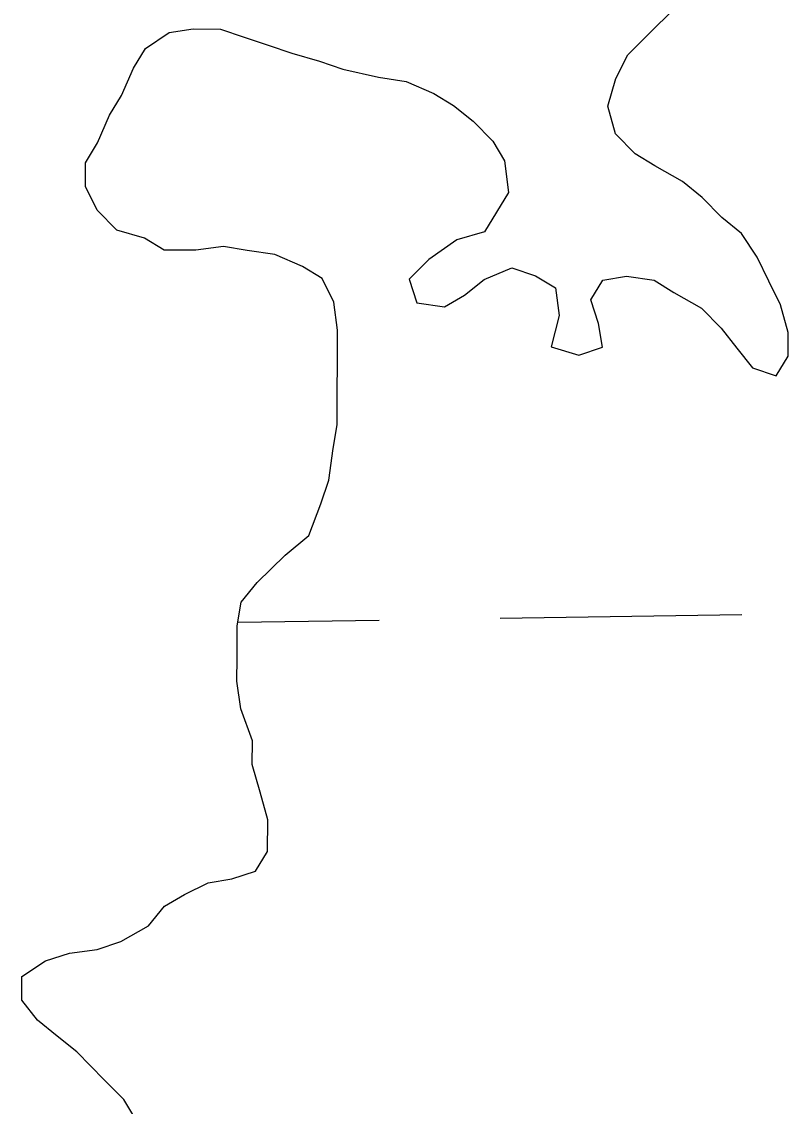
# Model space of a CAD drawing. Extents: x 3823584 to 3861785, y 301729 to 327625.
# Drawn here: x 3858888.1 to 3858989.5, y 322004.2 to 322147.7 of the extents above; entities that cross this region are included whole.
import ezdxf

# ---------------------------------------------------------------- set-up
doc = ezdxf.new("R2010")
doc.units = 0
doc.layers.add('V-TOPO-SHOR', color=7, linetype='Continuous')
doc.layers.add('V-WETL-SWMP', color=7, linetype='Continuous')

msp = doc.modelspace()

# ---------------------------------------------------------------- linework, layer by layer
at = {"layer": 'V-TOPO-SHOR'}
for points in [[(3858919.59, 322045.75), (3858918.56, 322049.41), (3858918.58, 322052.55), (3858917.03, 322056.75), (3858916.53, 322060.41), (3858916.55, 322063.55), (3858916.57, 322067.73), (3858917.11, 322070.87), (3858919.22, 322073.48), (3858922.9, 322077.12), (3858926.05, 322079.72), (3858927.64, 322083.89), (3858928.71, 322087.03), (3858929.25, 322091.21), (3858929.79, 322094.35), (3858929.81, 322098.53), (3858929.84, 322102.72), (3858929.86, 322106.9), (3858929.36, 322110.57), (3858927.8, 322113.71), (3858925.2, 322115.3), (3858921.54, 322116.89), (3858917.88, 322117.43), (3858914.75, 322117.97), (3858911.08, 322117.47), (3858906.9, 322117.49), (3858904.29, 322119.07), (3858900.63, 322120.14), (3858898.03, 322122.77), (3858896.48, 322125.91), (3858896.5, 322129.05), (3858898.08, 322131.66), (3858899.67, 322135.32), (3858901.25, 322137.92), (3858902.84, 322141.58), (3858904.43, 322144.18), (3858907.58, 322146.26), (3858910.72, 322146.77), (3858914.38, 322146.74), (3858917.51, 322145.68), (3858920.65, 322144.62), (3858923.78, 322143.56), (3858927.44, 322142.49), (3858930.57, 322141.43), (3858935.27, 322140.35), (3858938.93, 322139.81), (3858942.58, 322138.22), (3858945.19, 322136.64), (3858947.8, 322134.53), (3858950.4, 322131.9), (3858951.95, 322129.28), (3858952.46, 322125.09), (3858950.87, 322122.48), (3858949.29, 322119.88), (3858945.62, 322118.85), (3858941.94, 322116.25), (3858939.31, 322113.65), (3858940.34, 322110.51), (3858944, 322109.96), (3858946.63, 322111.52), (3858949.25, 322113.6), (3858952.93, 322115.15), (3858956.06, 322114.08), (3858958.67, 322112.5), (3858959.17, 322108.84), (3858958.1, 322104.66), (3858961.76, 322103.59), (3858964.9, 322104.62), (3858964.39, 322107.76), (3858963.37, 322110.91), (3858964.95, 322113.51), (3858968.09, 322114.02), (3858971.75, 322113.48), (3858974.36, 322111.89), (3858978.01, 322109.78), (3858980.61, 322107.15), (3858982.69, 322104.52), (3858984.77, 322101.9), (3858987.9, 322100.83), (3858989.48, 322103.44), (3858989.5, 322106.58), (3858988.47, 322110.25), (3858986.92, 322113.39), (3858985.37, 322116.54), (3858983.29, 322119.69), (3858980.69, 322121.8), (3858978.09, 322124.43), (3858975.48, 322126.54), (3858971.83, 322128.65), (3858969.23, 322130.23), (3858966.62, 322132.86), (3858965.6, 322136.53), (3858966.66, 322140.18), (3858968.25, 322143.32), (3858971.4, 322146.44), (3858974.03, 322149.04)], [(3858903.14, 322002.41), (3858901.58, 322005.04), (3858898.98, 322007.66), (3858895.34, 322011.35), (3858892.73, 322013.45), (3858890.13, 322015.56), (3858888.05, 322018.19), (3858888.07, 322021.33), (3858891.22, 322023.4), (3858894.36, 322024.43), (3858898.03, 322024.93), (3858901.17, 322025.96), (3858904.85, 322028.04), (3858906.95, 322030.64), (3858909.58, 322032.2), (3858912.73, 322033.75), (3858915.87, 322034.26), (3858919.01, 322035.29), (3858920.6, 322037.89), (3858920.62, 322042.08), (3858919.59, 322045.75)]]:
    msp.add_lwpolyline(points, dxfattribs=at)
at = {"layer": 'V-WETL-SWMP'}
for p, q in [((3858971.4, 322146.44), (3858974.03, 322149.04)), ((3858904.43, 322144.18), (3858907.58, 322146.26)), ((3858907.58, 322146.26), (3858910.72, 322146.77)), ((3858910.72, 322146.77), (3858914.38, 322146.74)), ((3858914.38, 322146.74), (3858917.51, 322145.68)), ((3858968.25, 322143.32), (3858971.4, 322146.44)), ((3858917.51, 322145.68), (3858920.65, 322144.62)), ((3858920.65, 322144.62), (3858923.78, 322143.56)), ((3858902.84, 322141.58), (3858904.43, 322144.18)), ((3858923.78, 322143.56), (3858927.44, 322142.49)), ((3858966.66, 322140.18), (3858968.25, 322143.32)), ((3858901.25, 322137.92), (3858902.84, 322141.58)), ((3858927.44, 322142.49), (3858930.57, 322141.43)), ((3858930.57, 322141.43), (3858935.27, 322140.35)), ((3858935.27, 322140.35), (3858938.93, 322139.81)), ((3858965.6, 322136.53), (3858966.66, 322140.18)), ((3858938.93, 322139.81), (3858942.58, 322138.22)), ((3858899.67, 322135.32), (3858901.25, 322137.92)), ((3858942.58, 322138.22), (3858945.19, 322136.64)), ((3858945.19, 322136.64), (3858947.8, 322134.53)), ((3858966.62, 322132.86), (3858965.6, 322136.53)), ((3858898.08, 322131.66), (3858899.67, 322135.32)), ((3858947.8, 322134.53), (3858950.4, 322131.9)), ((3858896.5, 322129.05), (3858898.08, 322131.66)), ((3858950.4, 322131.9), (3858951.95, 322129.28)), ((3858969.22, 322130.23), (3858966.62, 322132.86)), ((3858971.83, 322128.65), (3858969.22, 322130.23)), ((3858896.48, 322125.91), (3858896.5, 322129.05)), ((3858951.95, 322129.28), (3858952.46, 322125.09)), ((3858975.48, 322126.54), (3858971.83, 322128.65)), ((3858898.03, 322122.77), (3858896.48, 322125.91)), ((3858978.09, 322124.43), (3858975.48, 322126.54)), ((3858952.46, 322125.09), (3858950.87, 322122.48)), ((3858980.69, 322121.8), (3858978.09, 322124.43)), ((3858900.63, 322120.14), (3858898.03, 322122.77)), ((3858950.87, 322122.48), (3858949.29, 322119.88)), ((3858983.29, 322119.69), (3858980.69, 322121.8)), ((3858904.29, 322119.07), (3858900.63, 322120.14)), ((3858906.9, 322117.49), (3858904.29, 322119.07)), ((3858945.62, 322118.85), (3858941.94, 322116.25)), ((3858949.29, 322119.88), (3858945.62, 322118.85)), ((3858985.37, 322116.54), (3858983.29, 322119.69)), ((3858911.08, 322117.47), (3858906.9, 322117.49)), ((3858914.75, 322117.97), (3858911.08, 322117.47)), ((3858917.88, 322117.43), (3858914.75, 322117.97)), ((3858921.54, 322116.89), (3858917.88, 322117.43)), ((3858925.2, 322115.3), (3858921.54, 322116.89)), ((3858941.94, 322116.25), (3858939.31, 322113.65)), ((3858986.92, 322113.39), (3858985.37, 322116.54)), ((3858927.8, 322113.71), (3858925.2, 322115.3)), ((3858949.25, 322113.6), (3858952.92, 322115.15)), ((3858952.92, 322115.15), (3858956.06, 322114.08)), ((3858929.36, 322110.57), (3858927.8, 322113.71)), ((3858939.31, 322113.65), (3858940.34, 322110.51)), ((3858946.63, 322111.52), (3858949.25, 322113.6)), ((3858956.06, 322114.08), (3858958.67, 322112.5)), ((3858963.37, 322110.91), (3858964.95, 322113.51)), ((3858964.95, 322113.51), (3858968.09, 322114.02)), ((3858968.09, 322114.02), (3858971.75, 322113.48)), ((3858971.75, 322113.48), (3858974.36, 322111.89)), ((3858988.47, 322110.25), (3858986.92, 322113.39)), ((3858944, 322109.96), (3858946.63, 322111.52)), ((3858958.67, 322112.5), (3858959.17, 322108.84)), ((3858974.36, 322111.89), (3858978.01, 322109.78)), ((3858929.86, 322106.9), (3858929.36, 322110.57)), ((3858940.34, 322110.51), (3858944, 322109.96)), ((3858964.39, 322107.76), (3858963.37, 322110.91)), ((3858989.5, 322106.58), (3858988.47, 322110.25)), ((3858959.17, 322108.84), (3858958.1, 322104.66)), ((3858978.01, 322109.78), (3858980.61, 322107.15)), ((3858964.9, 322104.62), (3858964.39, 322107.76)), ((3858980.61, 322107.15), (3858982.69, 322104.52)), ((3858929.84, 322102.72), (3858929.86, 322106.9)), ((3858989.48, 322103.44), (3858989.5, 322106.58)), ((3858958.1, 322104.66), (3858961.76, 322103.59)), ((3858961.76, 322103.59), (3858964.9, 322104.62)), ((3858982.69, 322104.52), (3858984.77, 322101.9)), ((3858987.9, 322100.83), (3858989.48, 322103.44)), ((3858929.81, 322098.53), (3858929.84, 322102.72)), ((3858984.77, 322101.9), (3858987.9, 322100.83)), ((3858929.79, 322094.35), (3858929.81, 322098.53)), ((3858929.25, 322091.21), (3858929.79, 322094.35)), ((3858928.71, 322087.03), (3858929.25, 322091.21)), ((3858927.64, 322083.89), (3858928.71, 322087.03)), ((3858926.05, 322079.72), (3858927.64, 322083.89)), ((3858922.9, 322077.12), (3858926.05, 322079.72)), ((3858919.22, 322073.48), (3858922.9, 322077.12)), ((3858917.11, 322070.87), (3858919.22, 322073.48)), ((3858916.57, 322067.73), (3858917.11, 322070.87)), ((3858916.65, 322068.22), (3858935.37, 322068.5)), ((3858951.37, 322068.75), (3858983.36, 322069.24)), ((3858916.55, 322063.55), (3858916.57, 322067.73)), ((3858916.53, 322060.41), (3858916.55, 322063.55)), ((3858917.03, 322056.75), (3858916.53, 322060.41)), ((3858918.58, 322052.55), (3858917.03, 322056.75)), ((3858918.56, 322049.41), (3858918.58, 322052.55)), ((3858919.59, 322045.74), (3858918.56, 322049.41)), ((3858920.62, 322042.08), (3858919.59, 322045.74)), ((3858920.59, 322037.89), (3858920.62, 322042.08)), ((3858919.01, 322035.29), (3858920.59, 322037.89)), ((3858912.72, 322033.75), (3858915.87, 322034.26)), ((3858915.87, 322034.26), (3858919.01, 322035.29)), ((3858909.58, 322032.2), (3858912.72, 322033.75)), ((3858906.95, 322030.64), (3858909.58, 322032.2)), ((3858904.85, 322028.04), (3858906.95, 322030.64)), ((3858901.17, 322025.96), (3858904.85, 322028.04)), ((3858898.03, 322024.93), (3858901.17, 322025.96)), ((3858891.22, 322023.4), (3858894.36, 322024.43)), ((3858894.36, 322024.43), (3858898.03, 322024.93)), ((3858888.07, 322021.33), (3858891.22, 322023.4)), ((3858888.05, 322018.19), (3858888.07, 322021.33)), ((3858890.13, 322015.56), (3858888.05, 322018.19)), ((3858892.73, 322013.45), (3858890.13, 322015.56)), ((3858895.34, 322011.35), (3858892.73, 322013.45)), ((3858898.98, 322007.66), (3858895.34, 322011.35)), ((3858901.58, 322005.04), (3858898.98, 322007.66)), ((3858903.14, 322002.41), (3858901.58, 322005.04))]:
    msp.add_line(p, q, dxfattribs=at)

doc.saveas('drawing.dxf')
